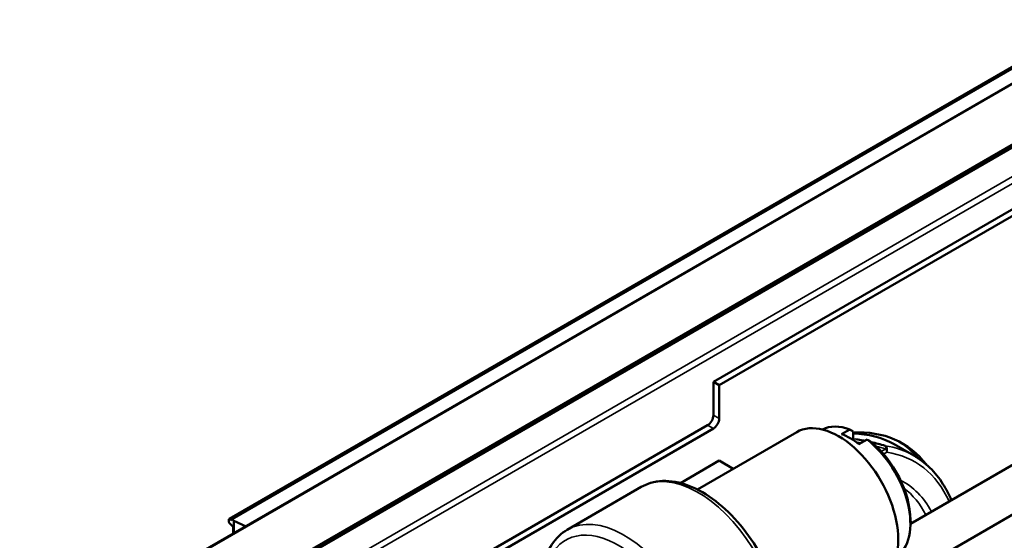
# Model space of a CAD drawing. Header units: millimetres. Extents: x 0 to 14369, y -869 to 2970.
# Tile 702 of 787: x 3604 to 3664, y 1862 to 1894. Entities that reach past the tile are written whole.
import ezdxf

# ---------------------------------------------------------------- set-up
doc = ezdxf.new("R2010")
doc.units = ezdxf.units.MM
doc.header["$LTSCALE"] = 10
doc.layers.add('Sichtbar (ISO)', color=7, linetype='Continuous', lineweight=50)
doc.layers.add('Sichtbar schmal (ISO)', color=7, linetype='Continuous', lineweight=35)

msp = doc.modelspace()

# ---------------------------------------------------------------- linework, layer by layer
at = {"layer": 'Sichtbar (ISO)'}
for p, q in [((3788.392, 1938.135), (3658.673, 1863.242)), ((3789.964, 1935.99), (3659.514, 1860.675)), ((3705.157, 1914.446), (3616.968, 1863.53)), ((3705.365, 1914.45), (3617.143, 1863.515)), ((3705.837, 1913.783), (3529.91, 1812.212)), ((3529.91, 1812.212), (3705.837, 1913.783)), ((3706.12, 1913.947), (3618.015, 1863.079)), ((3533.213, 1810.235), (3708.897, 1911.666)), ((3708.897, 1911.666), (3533.213, 1810.235)), ((3533.348, 1810.479), (3708.621, 1911.672)), ((3708.621, 1911.672), (3533.348, 1810.479)), ((3646.617, 1871.918), (3714.711, 1911.232)), ((3646.971, 1871.713), (3715.065, 1911.028)), ((3646.617, 1871.918), (3646.617, 1869.876)), ((3646.617, 1871.918), (3646.971, 1871.713)), ((3646.971, 1871.713), (3646.971, 1869.672)), ((3604.544, 1845.177), (3646.264, 1869.264)), ((3604.898, 1844.973), (3646.617, 1869.06)), ((3654.961, 1869.008), (3654.466, 1868.723)), ((3651.714, 1868.845), (3645.634, 1865.335)), ((3655.173, 1868.36), (3655.173, 1868.882)), ((3655.527, 1868.11), (3656.022, 1868.396)), ((3658.885, 1867.406), (3657.683, 1868.1)), ((3658.885, 1867.406), (3657.683, 1868.1)), ((3644.6, 1865.731), (3646.971, 1867.1)), ((3646.971, 1867.1), (3647.831, 1866.603)), ((3642.198, 1865.487), (3637.672, 1862.875)), ((3617.005, 1863.528), (3617.143, 1863.458)), ((3617.143, 1863.515), (3617.143, 1863.458)), ((3617.143, 1863.515), (3617.272, 1863.426)), ((3616.95, 1863.393), (3616.95, 1863.485)), ((3617.272, 1863.015), (3617, 1863.279)), ((3617.228, 1862.625), (3617.228, 1863.058)), ((3617.272, 1863.426), (3617.272, 1863.015)), ((3618.015, 1863.079), (3617.272, 1863.426)), ((3617.272, 1862.65), (3617.272, 1863.015)), ((3658.673, 1863.487), (3658.673, 1863.242))]:
    msp.add_line(p, q, dxfattribs=at)
for centre, major_axis, ratio, start_param, end_param in [((3646.264, 1869.672), (0.25, 0.433), 0.57735, 3.926991, 5.497787), ((3646.617, 1869.468), (-0.25, -0.433), 0.57735, 0.785398, 2.356194), ((3654.289, 1864.385), (2.575, -4.46), 0.57735, 0, 3.141593), ((3655.491, 1865.079), (-2.25, 3.897), 0.57735, 5.665235, 6.260422), ((3654.996, 1864.794), (-2.25, 3.897), 0.57735, 5.330339, 5.665235), ((3651.037, 1855.771), (7.15, 12.384), 0.57735, 6.049003, 6.647126), ((3650.683, 1855.975), (7, 12.124), 0.57735, 0, 0.31463), ((3650.683, 1855.975), (7, 12.124), 0.57735, 0, 0.31463), ((3655.491, 1865.079), (2.25, -3.897), 0.57735, 0.022763, 2.188746), ((3655.703, 1865.202), (-2.1, 3.637), 0.57735, 3.926991, 5.318253), ((3650.683, 1855.975), (7.15, 12.384), 0.57735, 6.074322, 6.258459), ((3617.014, 1863.441), (0.0439, -0.09), 0.524987, 2.532461, 3.963631), ((3617.014, 1863.349), (0.0439, -0.09), 0.524987, 3.963631, 5.316261), ((3650.577, 1855.22), (6.125, 10.609), 0.57735, 5.839067, 5.861187)]:
    msp.add_ellipse(centre, major_axis=major_axis, ratio=ratio, start_param=start_param, end_param=end_param, dxfattribs=at)
for points, knots in [([(3655.173, 1868.882), (3655.15, 1868.896), (3655.126, 1868.91), (3655.102, 1868.924), (3655.079, 1868.938), (3655.055, 1868.952), (3655.032, 1868.966), (3655.008, 1868.98), (3654.985, 1868.994), (3654.961, 1869.008)], [0, 0, 0, 0, 0.333333, 0.333333, 0.333333, 0.666667, 0.666667, 0.666667, 1, 1, 1, 1]), ([(3655.884, 1868.317), (3655.848, 1868.324), (3655.665, 1868.357), (3655.485, 1868.386), (3655.341, 1868.406)], [0.3059293, 0.3059293, 0.3059293, 0.3059293, 0.3333333, 0.443655, 0.443655, 0.443655, 0.443655]), ([(3656.022, 1868.396), (3656.045, 1868.382), (3656.069, 1868.368), (3656.092, 1868.354), (3656.116, 1868.34), (3656.139, 1868.326), (3656.163, 1868.312), (3656.187, 1868.298), (3656.21, 1868.284), (3656.234, 1868.27)], [0, 0, 0, 0, 0.333333, 0.333333, 0.333333, 0.666667, 0.666667, 0.666667, 1, 1, 1, 1]), ([(3661.18, 1864.689), (3661.033, 1865.038), (3660.863, 1865.364), (3660.435, 1866.035), (3660.167, 1866.368), (3659.57, 1866.95), (3659.24, 1867.201), (3658.885, 1867.406)], [0.3737815, 0.3737815, 0.3737815, 0.3737815, 0.4933285, 0.4933285, 0.6393633, 0.6393633, 0.7853982, 0.7853982, 0.7853982, 0.7853982]), ([(3661.18, 1864.689), (3661.033, 1865.038), (3660.863, 1865.364), (3660.435, 1866.035), (3660.167, 1866.368), (3659.57, 1866.95), (3659.24, 1867.201), (3658.885, 1867.406)], [0.3737815, 0.3737815, 0.3737815, 0.3737815, 0.4933285, 0.4933285, 0.6393633, 0.6393633, 0.7853982, 0.7853982, 0.7853982, 0.7853982]), ([(3649.597, 1853.645), (3649.932, 1853.931), (3650.201, 1854.301), (3650.609, 1855.196), (3650.735, 1855.734), (3650.823, 1856.925), (3650.775, 1857.585), (3650.509, 1858.941), (3650.29, 1859.638), (3649.708, 1860.997), (3649.346, 1861.659), (3648.512, 1862.887), (3648.041, 1863.453), (3647.032, 1864.435), (3646.493, 1864.851), (3645.395, 1865.484), (3644.834, 1865.702), (3643.757, 1865.894), (3643.238, 1865.876), (3642.566, 1865.672), (3642.376, 1865.59), (3642.198, 1865.487)], [0.891123, 0.891123, 0.891123, 0.891123, 1.176003, 1.176003, 1.489603, 1.489603, 1.820717, 1.820717, 2.152191, 2.152191, 2.481824, 2.481824, 2.81123, 2.81123, 3.142186, 3.142186, 3.474205, 3.474205, 3.793501, 3.793501, 3.926991, 3.926991, 3.926991, 3.926991]), ([(3637.672, 1862.875), (3637.297, 1862.658), (3636.977, 1862.349), (3636.473, 1861.584), (3636.293, 1861.125), (3636.136, 1860.365), (3636.102, 1860.098), (3636.086, 1859.823)], [3.9269908, 3.9269908, 3.9269908, 3.9269908, 4.2084158, 4.2084158, 4.5014302, 4.5014302, 4.649482, 4.649482, 4.649482, 4.649482])]:
    msp.add_open_spline(points, degree=3, knots=knots, dxfattribs=at)
msp.add_open_spline([(3657.131, 1868.004), (3656.843, 1868.093), (3656.559, 1868.169), (3656.28, 1868.233)], degree=3, dxfattribs=at)
at = {"layer": 'Sichtbar schmal (ISO)'}
for p, q in [((3705.201, 1914.448), (3617.005, 1863.528)), ((3707.13, 1908.844), (3534.98, 1809.453)), ((3534.98, 1809.453), (3707.13, 1908.844)), ((3707.234, 1908.495), (3535.083, 1809.104)), ((3535.084, 1809.104), (3707.234, 1908.495)), ((3646.971, 1869.672), (3646.617, 1869.876)), ((3646.617, 1869.06), (3646.264, 1869.264)), ((3657.168, 1867.818), (3656.892, 1867.659)), ((3656.892, 1867.659), (3657.168, 1867.818)), ((3657.036, 1867.497), (3657.23, 1867.609)), ((3657.23, 1867.609), (3657.036, 1867.497))]:
    msp.add_line(p, q, dxfattribs=at)
for centre, major_axis, ratio, start_param, end_param in [((3659.168, 1854.417), (8.99, -12.719), 0.621985, 2.59061, 2.614715), ((3659.153, 1854.462), (-8.98, 12.671), 0.622624, 5.730592, 5.754735), ((3659.168, 1854.417), (8.99, -12.719), 0.621985, 2.460215, 2.511866), ((3659.153, 1854.462), (-8.98, 12.671), 0.622624, 5.599985, 5.651721), ((3651.885, 1855.281), (7, 12.124), 0.57735, 0, 0.226944), ((3657.018, 1867.732), (0.043, 0.297), 0.79556, 4.404321, 5.975117), ((3657.018, 1867.732), (0.089, 0.286), 0.432652, 5.150281, 6.077977), ((3657.018, 1867.732), (0.089, 0.286), 0.432652, 5.150282, 6.077977), ((3651.885, 1855.281), (7, 12.124), 0.57735, 0, 0.226944), ((3657.018, 1867.732), (0.043, 0.297), 0.79556, 4.404321, 5.975117), ((3657.018, 1867.732), (0.15, -0.26), 0.57735, 0.785398, 1.570796), ((3657.018, 1867.732), (-0.15, 0.26), 0.57735, 3.926991, 4.71239), ((3652.097, 1855.159), (6.85, 11.865), 0.57735, 5.891058, 6.510129), ((3652.097, 1855.159), (6.85, 11.865), 0.57735, 5.891058, 6.510129), ((3645.698, 1859.425), (3.5, -6.062), 0.57735, 0.105724, 3.141593), ((3652.097, 1855.159), (6.15, 10.652), 0.57735, 5.938771, 6.311625), ((3652.097, 1855.159), (6.15, 10.652), 0.57735, 5.938771, 6.311625), ((3651.885, 1855.281), (6, 10.392), 0.57735, 5.922984, 6.214384), ((3651.885, 1855.281), (6, 10.392), 0.57735, 5.922984, 6.214384), ((3641.172, 1856.812), (-3.5, 6.062), 0.57735, 3.247317, 6.283185), ((3640.819, 1856.608), (-3.25, 5.629), 0.57735, 3.247317, 6.9394)]:
    msp.add_ellipse(centre, major_axis=major_axis, ratio=ratio, start_param=start_param, end_param=end_param, dxfattribs=at)
for points in [[(3655.173, 1868.427), (3655.408, 1868.399), (3655.645, 1868.362), (3655.884, 1868.316)], [(3656.28, 1868.233), (3656.561, 1868.169), (3656.845, 1868.092), (3657.131, 1868.004)]]:
    msp.add_open_spline(points, degree=3, dxfattribs=at)

doc.saveas('drawing.dxf')
